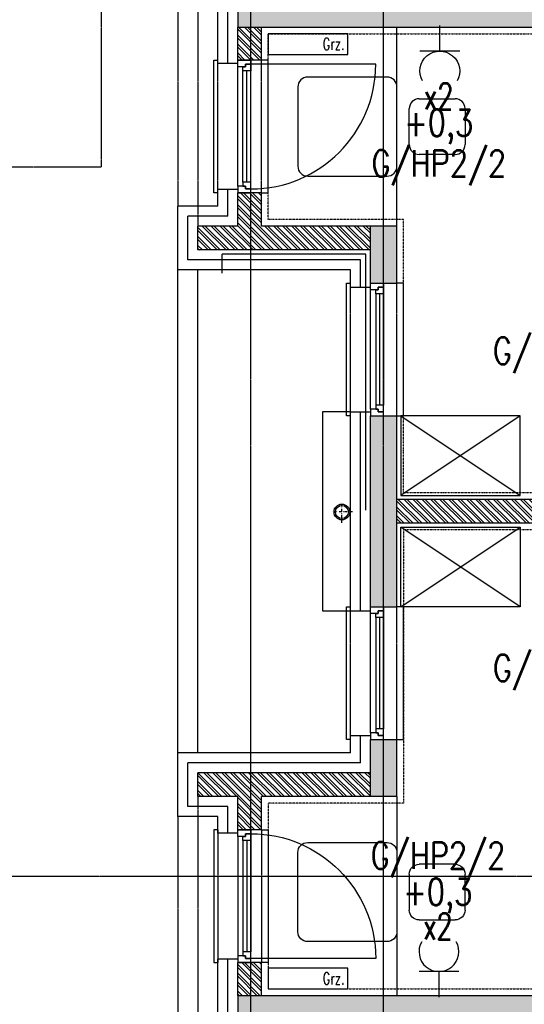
# Model space of a CAD drawing. Extents: x -7228 to 74941, y -112898 to 85621.
# Tile 459 of 635: x 57553 to 57934, y 35820 to 36562. Entities that reach past the tile are written whole.
import ezdxf
from ezdxf.enums import TextEntityAlignment as Align

# ---------------------------------------------------------------- set-up
doc = ezdxf.new("R2010")
doc.units = 0
for name, pattern in [('CENTER', [2, 1.25, -0.25, 0.25, -0.25]), ('DASHDOT', [1, 0.5, -0.25, 0, -0.25]), ('DASHED2', [0.375, 0.25, -0.125]), ('DIVIDE', [31.75, 12.7, -6.35, 0, -6.35, 0, -6.35])]:
    doc.linetypes.add(name, pattern=pattern)
doc.layers.get('0').update_dxf_attribs({"color": 101, "linetype": 'CONTINUOUS'})
for name, color, linetype in [('E35', 6, 'CONTINUOUS'), ('E50', 3, 'CONTINUOUS'), ('E50kor', 3, 'CONTINUOUS'), ('Ins-co', 2, 'CONTINUOUS'), ('Mkd-piony', 86, 'CONTINUOUS'), ('Mw-rury', 160, 'CONTINUOUS'), ('Okn---okna', 5, 'CONTINUOUS'), ('Os-osie glowne', 1, 'CENTER'), ('Pzt-chodniki', 8, 'CONTINUOUS'), ('Sc-beton', 7, 'CONTINUOUS'), ('Sc-beton-hatch', 86, 'CONTINUOUS'), ('Sc-cegla pustak', 42, 'CONTINUOUS'), ('Sc-cegla pustak-hatch', 8, 'CONTINUOUS'), ('Sc-drewno', 22, 'CONTINUOUS'), ('Sc-izolacja term-styropian', 151, 'STYROPIAN-KA'), ('Suf-widok', 8, 'CONTINUOUS'), ('W-idok nad', 5, 'DASHED2'), ('Wyp-meble', 155, 'CONTINUOUS')]:
    doc.layers.add(name, color=color, linetype=linetype)
doc.styles.add('ROMANS', font='romans', dxfattribs={"width": 0.85})
doc.linetypes.add('BATTING', pattern='A,0.0001,-0.1,[134,ltypeshp.shx,S=0.1,R=0,X=-0.1,Y=0],-0.2,[134,ltypeshp.shx,S=0.1,R=180,X=0.1,Y=0],-0.1', length=0.4001)
doc.linetypes.add('STYROPIAN-KA', pattern='A,0.0001,-0.1,[135,ltypeshp.shx,S=0.1,R=0,X=-0.1,Y=0],0,[135,ltypeshp.shx,S=0.1,R=180,X=0.1,Y=0],-0.1', length=0.2001)

# ---------------------------------------------------------------- blocks, each defined once
blk = doc.blocks.new('_0630_stolik_wyposazenie')
for p, q in [((-7.47, 37.33), (-67.2, 37.33)), ((-74.67, 29.87), (-74.67, -29.87)), ((0, -29.87), (0, 29.87)), ((-118.53, 21), (-91.47, 21)), ((-126, -13.53), (-126, 13.53)), ((-84, 13.53), (-84, -13.53)), ((-91.47, -21), (-118.53, -21)), ((-67.2, -37.33), (-7.47, -37.33))]:
    blk.add_line(p, q)
for centre, start, end in [((-67.2, 29.87), 90, 180), ((-7.47, 29.87), 0, 90), ((-118.53, 13.53), 90, 180), ((-91.47, 13.53), 0, 90), ((-118.53, -13.53), 180, 270), ((-91.47, -13.53), 270, 0), ((-67.2, -29.87), 180, 270), ((-7.47, -29.87), 270, 0)]:
    blk.add_arc(centre, 7.47, start, end)
blk = doc.blocks.new('_0630_szafa_1os')
blk.add_lwpolyline([(-90, 0), (-90, -60), (0, -60), (0, 0)], close=True)
for points in [[(-90, 0), (0, -60)], [(0, 0), (-90, -60)]]:
    blk.add_lwpolyline(points)
blk = doc.blocks.new('_gkdfjhk')
at = {"linetype": 'DASHED2'}
for p, q in [((-15, -100), (-15, 0)), ((18, -100), (18, 0))]:
    blk.add_line(p, q, dxfattribs=at)
for p, q in [((0, -95), (0, -5)), ((104, -3), (10, -3)), ((4, -92), (4, -8)), ((7, -92), (7, -8)), ((10, -92), (10, -8))]:
    blk.add_line(p, q)
for points in [[(-15, -100), (-18, -100), (-18, 0), (-15, 0)], [(18, -100), (23, -100), (23, 0), (18, 0)]]:
    blk.add_lwpolyline(points)
for points in [[(0, -5), (0, 0), (10, 0), (10, -3), (6, -3), (6, -5)], [(4, -8), (4, -5), (6, -5), (6, -3), (10, -3), (10, -5), (10, -8)], [(0, -95), (0, -100), (10, -100), (10, -97), (6, -97), (6, -95)], [(4, -92), (4, -95), (6, -95), (6, -97), (10, -97), (10, -95), (10, -92)]]:
    blk.add_lwpolyline(points, close=True)
blk.add_arc((10, -3), 94, 270, 0)
blk = doc.blocks.new('_nfkdshfkdhgg')
for p, q in [((-28, -100), (-28, 0)), ((-28, 0), (-25, 0)), ((15, 0), (10, 0)), ((15, -100), (15, 0)), ((-10, -95), (-10, -5)), ((-6, -8), (-6, -92)), ((-3, -8), (-3, -92)), ((0, -8), (0, -92)), ((-25, -100), (-28, -100)), ((10, -100), (15, -100))]:
    blk.add_line(p, q)
at = {"linetype": 'DASHED2'}
for p, q in [((-25, -100), (-25, 0)), ((10, -100), (10, 0))]:
    blk.add_line(p, q, dxfattribs=at)
for points in [[(-10, -5), (-10, 0), (0, 0), (0, -3), (-4, -3), (-4, -5)], [(-6, -8), (-6, -5), (-4, -5), (-4, -3), (0, -3), (0, -5), (0, -8)], [(-10, -95), (-10, -100), (0, -100), (0, -97), (-4, -97), (-4, -95)], [(-6, -92), (-6, -95), (-4, -95), (-4, -97), (0, -97), (0, -95), (0, -92)]]:
    blk.add_lwpolyline(points, close=True)
blk = doc.blocks.new('rs75')
at = {"layer": 'Mkd-piony', "color": 251, "linetype": 'DASHDOT', "ltscale": 3}
for p, q in [((4236.28, -1401.66), (4236.28, -1389.4)), ((4242.42, -1395.53), (4230.15, -1395.53))]:
    blk.add_line(p, q, dxfattribs=at)
at = {"layer": 'Mkd-piony', "color": 251, "ltscale": 10}
blk.add_circle((4236.28, -1395.53), 4.5, dxfattribs=at)
at = {"layer": 'Mkd-piony'}
blk.add_circle((4236.28, -1395.53), 3.75, dxfattribs=at)
blk = doc.blocks.new('g2')
at = {"layer": 'E35'}
blk.add_line((15, 19.27), (-15, 19.27), dxfattribs=at)
blk.add_arc((0, 34.27), 15, 150, 30, dxfattribs=at)
at = {"layer": 'E50'}
blk.add_line((0, 19.27), (0, 0), dxfattribs=at)

msp = doc.modelspace()

# ---------------------------------------------------------------- hatches: boundary and pattern name
at = {"layer": 'Sc-beton-hatch'}
h = msp.add_hatch(dxfattribs=at)
h.set_pattern_fill('ANSI33', color=256, style=0)
h.paths.add_polyline_path([(57317.547, 35076.472), (57317.547, 35056.472), (57717.547, 35056.472), (57717.547, 35014.472), (57737.547, 35014.472), (57737.547, 35056.472), (58399.547, 35056.472), (58399.547, 35076.472), (58367.547, 35076.472), (58367.547, 35081.472), (58349.547, 35081.472), (58349.547, 35076.472)])
h.paths.add_polyline_path([(57717.547, 34818.472), (57737.547, 34818.472), (57737.547, 34884.472), (57717.547, 34884.472)])
h.paths.add_polyline_path([(57837.547, 34836.472), (57817.547, 34836.472), (57817.547, 34638.472), (57837.547, 34638.472)])
h.paths.add_polyline_path([(57837.547, 34538.472), (57817.547, 34538.472), (57817.547, 34286.472), (57887.547, 34286.472), (57887.547, 34306.472), (57837.547, 34306.472)])
h.paths.add_polyline_path([(58343.547, 34286.472), (58343.547, 34306.472), (58007.547, 34306.472), (58007.547, 34286.472)])
h.paths.add_polyline_path([(58463.547, 34306.472), (58463.547, 34286.472), (58611.547, 34286.472), (58611.547, 34306.472)])
h.paths.add_polyline_path([(59067.547, 34286.472), (59067.547, 34306.472), (58731.547, 34306.472), (58731.547, 34286.472)])
h.paths.add_polyline_path([(59237.547, 34306.472), (59187.547, 34306.472), (59187.547, 34286.472), (59257.547, 34286.472), (59257.547, 34540.972), (59257.547, 34836.472), (59237.547, 34836.472), (59237.547, 34540.972)])
h.paths.add_polyline_path([(58607.547, 34836.472), (58587.547, 34836.472), (58587.547, 34648.472), (58607.547, 34648.472)])
h.paths.add_polyline_path([(59337.547, 35056.472), (59337.547, 35019.472), (59357.547, 35019.472), (59357.547, 35076.472), (58607.547, 35076.472), (58607.547, 35081.472), (58587.547, 35081.472), (58587.547, 35076.472), (58554.547, 35076.472), (58554.547, 35056.472)])
h.paths.add_polyline_path([(58607.547, 35391.472), (58587.547, 35391.472), (58587.547, 35201.472), (58607.547, 35201.472)])
h.paths.add_polyline_path([(57817.547, 35226.472), (57837.547, 35226.472), (57837.547, 35269.472), (57817.547, 35269.472)])
h.paths.add_polyline_path([(57837.547, 35513.472), (57817.547, 35513.472), (57817.547, 35369.472), (57837.547, 35369.472)])
h.paths.add_polyline_path([(57817.547, 35613.472), (57837.547, 35613.472), (57837.547, 35656.472), (57817.547, 35656.472)])
h.paths.add_polyline_path([(57717.547, 35826.472), (57717.547, 35806.472), (58349.547, 35806.472), (58349.547, 35826.472)])
h.paths.add_polyline_path([(59357.547, 35806.472), (59357.547, 35826.472), (58607.547, 35826.472), (58607.547, 35831.472), (58587.547, 35831.472), (58587.547, 35801.472), (58607.547, 35801.472), (58607.547, 35806.472)])
h.paths.add_polyline_path([(58607.547, 35681.472), (58587.547, 35681.472), (58587.547, 35491.472), (58607.547, 35491.472)])
h.paths.add_polyline_path([(59259.547, 35369.472), (59279.547, 35369.472), (59279.547, 35513.472), (59259.547, 35513.472)])
h.paths.add_polyline_path([(59279.547, 35226.472), (59279.547, 35269.472), (59259.547, 35269.472), (59259.547, 35226.472)])
h.paths.add_polyline_path([(59279.547, 35656.472), (59259.547, 35656.472), (59259.547, 35613.472), (59279.547, 35613.472)])
h.paths.add_polyline_path([(59757.547, 35056.472), (59757.547, 35076.472), (59359.547, 35076.472), (59359.547, 35019.472), (59379.547, 35019.472), (59379.547, 35056.472)])
h.paths.add_polyline_path([(59359.547, 34818.472), (59379.547, 34818.472), (59379.547, 34884.472), (59359.547, 34884.472)])
h.paths.add_polyline_path([(59357.547, 34884.472), (59337.547, 34884.472), (59337.547, 34818.472), (59357.547, 34818.472)])
h.paths.add_polyline_path([(58587.547, 35951.472), (58607.547, 35951.472), (58607.547, 36141.472), (58587.547, 36141.472)])
h.paths.add_polyline_path([(58607.547, 36431.472), (58587.547, 36431.472), (58587.547, 36241.472), (58607.547, 36241.472)])
h.paths.add_polyline_path([(59357.547, 36556.472), (59357.547, 36576.472), (58607.547, 36576.472), (58607.547, 36581.472), (58587.547, 36581.472), (58587.547, 36551.472), (58607.547, 36551.472), (58607.547, 36556.472)])
h.paths.add_polyline_path([(58587.547, 36701.472), (58607.547, 36701.472), (58607.547, 36891.472), (58587.547, 36891.472)])
h.paths.add_polyline_path([(58607.547, 37181.472), (58587.547, 37181.472), (58587.547, 36991.472), (58607.547, 36991.472)])
h.paths.add_polyline_path([(57717.547, 36576.472), (57717.547, 36556.472), (58349.547, 36556.472), (58349.547, 36576.472)])
h.paths.add_polyline_path([(59259.547, 36019.472), (59259.547, 35976.472), (59279.547, 35976.472), (59279.547, 36019.472)])
h.paths.add_polyline_path([(59259.547, 36119.472), (59279.547, 36119.472), (59279.547, 36263.472), (59259.547, 36263.472)])
h.paths.add_polyline_path([(59279.547, 36406.472), (59259.547, 36406.472), (59259.547, 36363.472), (59279.547, 36363.472)])
h.paths.add_polyline_path([(57837.547, 35976.472), (57837.547, 36019.472), (57817.547, 36019.472), (57817.547, 35976.472)])
h.paths.add_polyline_path([(57837.547, 36263.472), (57817.547, 36263.472), (57817.547, 36119.472), (57837.547, 36119.472)])
h.paths.add_polyline_path([(57837.547, 36406.472), (57817.547, 36406.472), (57817.547, 36363.472), (57837.547, 36363.472)])
h.paths.add_polyline_path([(57837.547, 36769.472), (57817.547, 36769.472), (57817.547, 36726.472), (57837.547, 36726.472)])
h.paths.add_polyline_path([(57837.547, 37013.472), (57817.547, 37013.472), (57817.547, 36869.472), (57837.547, 36869.472)])
h.paths.add_polyline_path([(57837.547, 37156.472), (57817.547, 37156.472), (57817.547, 37113.472), (57837.547, 37113.472)])
h.paths.add_polyline_path([(57717.547, 37326.472), (57717.547, 37306.472), (58349.547, 37306.472), (58349.547, 37326.472)])
h.paths.add_polyline_path([(57817.547, 37476.472), (57837.547, 37476.472), (57837.547, 37519.472), (57817.547, 37519.472)])
h.paths.add_polyline_path([(57817.547, 37619.472), (57837.547, 37619.472), (57837.547, 37763.472), (57817.547, 37763.472)])
h.paths.add_polyline_path([(57837.547, 37906.472), (57817.547, 37906.472), (57817.547, 37863.472), (57837.547, 37863.472)])
h.paths.add_polyline_path([(58607.547, 37641.472), (58587.547, 37641.472), (58587.547, 37451.472), (58607.547, 37451.472)])
h.paths.add_polyline_path([(58607.547, 37306.472), (59357.547, 37306.472), (59357.547, 37326.472), (58607.547, 37326.472), (58607.547, 37331.472), (58587.547, 37331.472), (58587.547, 37301.472), (58607.547, 37301.472)])
h.paths.add_polyline_path([(58607.547, 37931.472), (58587.547, 37931.472), (58587.547, 37741.472), (58607.547, 37741.472)])
h.paths.add_polyline_path([(58607.547, 38076.472), (58607.547, 38081.472), (58587.547, 38081.472), (58587.547, 38051.472), (58607.547, 38051.472), (58607.547, 38056.472), (59357.547, 38056.472), (59357.547, 38076.472)])
h.paths.add_polyline_path([(57717.547, 38076.472), (57717.547, 38056.472), (58349.547, 38056.472), (58349.547, 38076.472)])
h.paths.add_polyline_path([(57837.547, 38269.472), (57817.547, 38269.472), (57817.547, 38226.472), (57837.547, 38226.472)])
h.paths.add_polyline_path([(57817.547, 38369.472), (57837.547, 38369.472), (57837.547, 38513.472), (57817.547, 38513.472)])
h.paths.add_polyline_path([(57837.547, 38656.472), (57817.547, 38656.472), (57817.547, 38613.472), (57837.547, 38613.472)])
h.paths.add_polyline_path([(58607.547, 38681.472), (58587.547, 38681.472), (58587.547, 38491.472), (58607.547, 38491.472)])
h.paths.add_polyline_path([(58587.547, 38201.472), (58607.547, 38201.472), (58607.547, 38391.472), (58587.547, 38391.472)])
h.paths.add_polyline_path([(59259.547, 38656.472), (59259.547, 38613.472), (59279.547, 38613.472), (59279.547, 38656.472)])
h.paths.add_polyline_path([(59279.547, 38513.472), (59259.547, 38513.472), (59259.547, 38369.472), (59279.547, 38369.472)])
h.paths.add_polyline_path([(59279.547, 38269.472), (59259.547, 38269.472), (59259.547, 38226.472), (59279.547, 38226.472)])
h.paths.add_polyline_path([(59259.547, 37863.472), (59279.547, 37863.472), (59279.547, 37906.472), (59259.547, 37906.472)])
h.paths.add_polyline_path([(59259.547, 37619.472), (59279.547, 37619.472), (59279.547, 37763.472), (59259.547, 37763.472)])
h.paths.add_polyline_path([(59279.547, 37519.472), (59259.547, 37519.472), (59259.547, 37476.472), (59279.547, 37476.472)])
h.paths.add_polyline_path([(59259.547, 37113.472), (59279.547, 37113.472), (59279.547, 37156.472), (59259.547, 37156.472)])
h.paths.add_polyline_path([(59259.547, 36869.472), (59279.547, 36869.472), (59279.547, 37013.472), (59259.547, 37013.472)])
h.paths.add_polyline_path([(59259.547, 36726.472), (59279.547, 36726.472), (59279.547, 36769.472), (59259.547, 36769.472)])
at = {"layer": 'Sc-cegla pustak-hatch'}
h = msp.add_hatch(dxfattribs=at)
h.set_pattern_fill('ANSI32', color=256, scale=0.5, angle=90, style=0)
h.paths.add_polyline_path([(57735.547, 38806.472), (57717.547, 38806.472), (57717.547, 38781.472), (57735.547, 38781.472)])
h.paths.add_polyline_path([(57817.547, 38656.472), (57735.547, 38656.472), (57735.547, 38681.472), (57717.547, 38681.472), (57717.547, 38656.472), (57687.547, 38656.472), (57687.547, 38638.472), (57817.547, 38638.472)])
h.paths.add_polyline_path([(58323.547, 38450.472), (57837.547, 38450.472), (57837.547, 38432.472), (58323.547, 38432.472)])
h.paths.add_polyline_path([(58367.547, 38681.472), (58349.547, 38681.472), (58349.547, 38491.472), (58367.547, 38491.472)])
h.paths.add_polyline_path([(58367.547, 38391.472), (58349.547, 38391.472), (58349.547, 38201.472), (58367.547, 38201.472)])
h.paths.add_polyline_path([(59259.547, 38450.472), (58633.547, 38450.472), (58633.547, 38432.472), (59259.547, 38432.472)])
h.paths.add_polyline_path([(59387.547, 38656.472), (59357.547, 38656.472), (59357.547, 38681.472), (59339.547, 38681.472), (59339.547, 38656.472), (59279.547, 38656.472), (59279.547, 38638.472), (59387.547, 38638.472)])
h.paths.add_polyline_path([(59357.547, 38806.472), (59339.547, 38806.472), (59339.547, 38781.472), (59357.547, 38781.472)])
h.paths.add_polyline_path([(59387.547, 38244.472), (59279.547, 38244.472), (59279.547, 38226.472), (59339.547, 38226.472), (59339.547, 38201.472), (59357.547, 38201.472), (59357.547, 38226.472), (59387.547, 38226.472)])
h.paths.add_polyline_path([(59357.547, 38101.472), (59339.547, 38101.472), (59339.547, 38076.472), (59357.547, 38076.472)])
h.paths.add_polyline_path([(59357.547, 38056.472), (59339.547, 38056.472), (59339.547, 38031.472), (59357.547, 38031.472)])
h.paths.add_polyline_path([(59357.547, 37931.472), (59339.547, 37931.472), (59339.547, 37906.472), (59279.547, 37906.472), (59279.547, 37888.472), (59387.547, 37888.472), (59387.547, 37906.472), (59357.547, 37906.472)])
h.paths.add_polyline_path([(58367.547, 38081.472), (58349.547, 38081.472), (58349.547, 38076.472), (58349.547, 38056.472), (58349.547, 38051.472), (58367.547, 38051.472)])
h.paths.add_polyline_path([(58367.547, 37931.472), (58349.547, 37931.472), (58349.547, 37741.472), (58367.547, 37741.472)])
h.paths.add_polyline_path([(57817.547, 37906.472), (57735.547, 37906.472), (57735.547, 37931.472), (57717.547, 37931.472), (57717.547, 37906.472), (57687.547, 37906.472), (57687.547, 37888.472), (57817.547, 37888.472)])
h.paths.add_polyline_path([(57735.547, 38056.472), (57717.547, 38056.472), (57717.547, 38031.472), (57735.547, 38031.472)])
h.paths.add_polyline_path([(57735.547, 38101.472), (57717.547, 38101.472), (57717.547, 38076.472), (57735.547, 38076.472)])
h.paths.add_polyline_path([(57817.547, 38244.472), (57687.547, 38244.472), (57687.547, 38226.472), (57717.547, 38226.472), (57717.547, 38201.472), (57735.547, 38201.472), (57735.547, 38226.472), (57817.547, 38226.472)])
h.paths.add_polyline_path([(58323.547, 37700.472), (57837.547, 37700.472), (57837.547, 37682.472), (58323.547, 37682.472)])
h.paths.add_polyline_path([(58367.547, 37641.472), (58349.547, 37641.472), (58349.547, 37451.472), (58367.547, 37451.472)])
h.paths.add_polyline_path([(59259.547, 37700.472), (58633.547, 37700.472), (58633.547, 37682.472), (59259.547, 37682.472)])
h.paths.add_polyline_path([(59387.547, 37494.472), (59279.547, 37494.472), (59279.547, 37476.472), (59339.547, 37476.472), (59339.547, 37451.472), (59357.547, 37451.472), (59357.547, 37476.472), (59387.547, 37476.472)])
h.paths.add_polyline_path([(59357.547, 37351.472), (59339.547, 37351.472), (59339.547, 37326.472), (59357.547, 37326.472)])
h.paths.add_polyline_path([(59357.547, 37306.472), (59339.547, 37306.472), (59339.547, 37281.472), (59357.547, 37281.472)])
h.paths.add_polyline_path([(59357.547, 37181.472), (59339.547, 37181.472), (59339.547, 37156.472), (59279.547, 37156.472), (59279.547, 37138.472), (59387.547, 37138.472), (59387.547, 37156.472), (59357.547, 37156.472)])
h.paths.add_polyline_path([(57817.547, 37494.472), (57687.547, 37494.472), (57687.547, 37476.472), (57717.547, 37476.472), (57717.547, 37451.472), (57735.547, 37451.472), (57735.547, 37476.472), (57817.547, 37476.472)])
h.paths.add_polyline_path([(57735.547, 37351.472), (57717.547, 37351.472), (57717.547, 37326.472), (57735.547, 37326.472)])
h.paths.add_polyline_path([(57735.547, 37306.472), (57717.547, 37306.472), (57717.547, 37281.472), (57735.547, 37281.472)])
h.paths.add_polyline_path([(57817.547, 37156.472), (57735.547, 37156.472), (57735.547, 37181.472), (57717.547, 37181.472), (57717.547, 37156.472), (57687.547, 37156.472), (57687.547, 37138.472), (57817.547, 37138.472)])
h.paths.add_polyline_path([(58367.547, 37331.472), (58349.547, 37331.472), (58349.547, 37326.472), (58349.547, 37306.472), (58349.547, 37301.472), (58367.547, 37301.472)])
h.paths.add_polyline_path([(58367.547, 37181.472), (58349.547, 37181.472), (58349.547, 36991.472), (58367.547, 36991.472)])
h.paths.add_polyline_path([(58323.547, 36950.472), (57837.547, 36950.472), (57837.547, 36932.472), (58323.547, 36932.472)])
h.paths.add_polyline_path([(57817.547, 36744.472), (57687.547, 36744.472), (57687.547, 36726.472), (57717.547, 36726.472), (57717.547, 36701.472), (57735.547, 36701.472), (57735.547, 36726.472), (57817.547, 36726.472)])
h.paths.add_polyline_path([(57735.547, 36601.472), (57717.547, 36601.472), (57717.547, 36576.472), (57735.547, 36576.472)])
h.paths.add_polyline_path([(57735.547, 36556.472), (57717.547, 36556.472), (57717.547, 36531.472), (57735.547, 36531.472)])
h.paths.add_polyline_path([(58367.547, 36581.472), (58349.547, 36581.472), (58349.547, 36576.472), (58349.547, 36556.472), (58349.547, 36551.472), (58367.547, 36551.472)])
h.paths.add_polyline_path([(58367.547, 36891.472), (58349.547, 36891.472), (58349.547, 36701.472), (58367.547, 36701.472)])
h.paths.add_polyline_path([(59259.547, 36950.472), (58633.547, 36950.472), (58633.547, 36932.472), (59259.547, 36932.472)])
h.paths.add_polyline_path([(59387.547, 36744.472), (59279.547, 36744.472), (59279.547, 36726.472), (59339.547, 36726.472), (59339.547, 36701.472), (59357.547, 36701.472), (59357.547, 36726.472), (59387.547, 36726.472)])
h.paths.add_polyline_path([(59357.547, 36601.472), (59339.547, 36601.472), (59339.547, 36576.472), (59357.547, 36576.472)])
h.paths.add_polyline_path([(59357.547, 36556.472), (59339.547, 36556.472), (59339.547, 36531.472), (59357.547, 36531.472)])
h.paths.add_polyline_path([(59387.547, 36406.472), (59357.547, 36406.472), (59357.547, 36431.472), (59339.547, 36431.472), (59339.547, 36406.472), (59279.547, 36406.472), (59279.547, 36388.472), (59387.547, 36388.472)])
h.paths.add_polyline_path([(59259.547, 36200.472), (58633.547, 36200.472), (58633.547, 36182.472), (59259.547, 36182.472)])
h.paths.add_polyline_path([(58323.547, 36200.472), (57837.547, 36200.472), (57837.547, 36182.472), (58323.547, 36182.472)])
h.paths.add_polyline_path([(58367.547, 36431.472), (58349.547, 36431.472), (58349.547, 36241.472), (58367.547, 36241.472)])
h.paths.add_polyline_path([(57817.547, 36406.472), (57735.547, 36406.472), (57735.547, 36431.472), (57717.547, 36431.472), (57717.547, 36406.472), (57687.547, 36406.472), (57687.547, 36388.472), (57817.547, 36388.472)])
h.paths.add_polyline_path([(57817.547, 35994.472), (57687.547, 35994.472), (57687.547, 35976.472), (57717.547, 35976.472), (57717.547, 35951.472), (57735.547, 35951.472), (57735.547, 35976.472), (57817.547, 35976.472)])
h.paths.add_polyline_path([(57735.547, 35851.472), (57717.547, 35851.472), (57717.547, 35826.472), (57735.547, 35826.472)])
h.paths.add_polyline_path([(57735.547, 35806.472), (57717.547, 35806.472), (57717.547, 35781.472), (57735.547, 35781.472)])
h.paths.add_polyline_path([(57817.547, 35656.472), (57735.547, 35656.472), (57735.547, 35681.472), (57717.547, 35681.472), (57717.547, 35656.472), (57687.547, 35656.472), (57687.547, 35638.472), (57817.547, 35638.472)])
h.paths.add_polyline_path([(58367.547, 36141.472), (58349.547, 36141.472), (58349.547, 35951.472), (58367.547, 35951.472)])
h.paths.add_polyline_path([(58367.547, 35831.472), (58349.547, 35831.472), (58349.547, 35826.472), (58349.547, 35806.472), (58349.547, 35801.472), (58367.547, 35801.472)])
h.paths.add_polyline_path([(58367.547, 35681.472), (58349.547, 35681.472), (58349.547, 35491.472), (58367.547, 35491.472)])
h.paths.add_polyline_path([(58323.547, 35450.472), (57837.547, 35450.472), (57837.547, 35432.472), (58323.547, 35432.472)])
h.paths.add_polyline_path([(57817.547, 35244.472), (57687.547, 35244.472), (57687.547, 35226.472), (57717.547, 35226.472), (57717.547, 35201.472), (57735.547, 35201.472), (57735.547, 35226.472), (57817.547, 35226.472)])
h.paths.add_polyline_path([(57735.547, 35101.472), (57717.547, 35101.472), (57717.547, 35076.472), (57735.547, 35076.472)])
h.paths.add_polyline_path([(58367.547, 35391.472), (58349.547, 35391.472), (58349.547, 35201.472), (58367.547, 35201.472)])
h.paths.add_polyline_path([(59259.547, 35450.472), (58633.547, 35450.472), (58633.547, 35432.472), (59259.547, 35432.472)])
h.paths.add_polyline_path([(59387.547, 35994.472), (59279.547, 35994.472), (59279.547, 35976.472), (59339.547, 35976.472), (59339.547, 35951.472), (59357.547, 35951.472), (59357.547, 35976.472), (59387.547, 35976.472)])
h.paths.add_polyline_path([(59357.547, 35851.472), (59339.547, 35851.472), (59339.547, 35826.472), (59357.547, 35826.472)])
h.paths.add_polyline_path([(59357.547, 35806.472), (59339.547, 35806.472), (59339.547, 35781.472), (59357.547, 35781.472)])
h.paths.add_polyline_path([(59387.547, 35656.472), (59357.547, 35656.472), (59357.547, 35681.472), (59339.547, 35681.472), (59339.547, 35656.472), (59279.547, 35656.472), (59279.547, 35638.472), (59387.547, 35638.472)])
h.paths.add_polyline_path([(59387.547, 35244.472), (59279.547, 35244.472), (59279.547, 35226.472), (59339.547, 35226.472), (59339.547, 35201.472), (59357.547, 35201.472), (59357.547, 35226.472), (59387.547, 35226.472)])
h.paths.add_polyline_path([(59357.547, 35101.472), (59339.547, 35101.472), (59339.547, 35076.472), (59357.547, 35076.472)])
h.paths.add_polyline_path([(59757.547, 34836.472), (59379.547, 34836.472), (59379.547, 34818.472), (59757.547, 34818.472)])
h.paths.add_polyline_path([(59337.547, 34836.472), (59257.547, 34836.472), (59257.547, 34818.472), (59337.547, 34818.472)])
h.paths.add_polyline_path([(59237.547, 34836.472), (59117.547, 34836.472), (59117.547, 34818.472), (59237.547, 34818.472)])
h.paths.add_polyline_path([(58997.547, 34836.472), (58964.547, 34836.472), (58964.547, 34818.472), (58997.547, 34818.472)])
h.paths.add_polyline_path([(58844.547, 34836.472), (58717.547, 34836.472), (58717.547, 34818.472), (58811.547, 34818.472), (58811.547, 34666.472), (58607.547, 34666.472), (58607.547, 34648.472), (58811.547, 34648.472), (58811.547, 34306.472), (58829.547, 34306.472), (58829.547, 34818.472), (58844.547, 34818.472)])
h.paths.add_polyline_path([(58587.547, 34666.472), (58542.547, 34666.472), (58542.547, 34648.472), (58587.547, 34648.472)])
h.paths.add_polyline_path([(58617.547, 34836.472), (58607.547, 34836.472), (58607.547, 34818.472), (58617.547, 34818.472)])
h.paths.add_polyline_path([(58412.547, 34666.472), (58340.547, 34666.472), (58340.547, 34740.472), (58367.547, 34740.472), (58367.547, 34836.472), (58349.547, 34836.472), (58349.547, 34758.472), (58259.547, 34758.472), (58259.547, 34836.472), (57947.547, 34836.472), (57947.547, 34818.472), (58241.547, 34818.472), (58241.547, 34740.472), (58322.547, 34740.472), (58322.547, 34666.472), (57837.547, 34666.472), (57837.547, 34648.472), (58412.547, 34648.472)])
h.paths.add_polyline_path([(58035.547, 34534.472), (58017.547, 34534.472), (58017.547, 34378.19), (58035.547, 34378.19)])
h.paths.add_polyline_path([(58035.547, 34378.19), (58017.547, 34378.19), (58017.547, 34306.472), (58035.547, 34306.472)])
h.paths.add_polyline_path([(57817.547, 34836.472), (57737.547, 34836.472), (57737.547, 34818.472), (57817.547, 34818.472)])
h.paths.add_polyline_path([(57717.547, 34836.472), (57317.547, 34836.472), (57317.547, 34818.472), (57717.547, 34818.472)])
h.paths.add_polyline_path([(57847.547, 34836.472), (57837.547, 34836.472), (57837.547, 34818.472), (57847.547, 34818.472)])

# ---------------------------------------------------------------- linework, layer by layer
at = {"layer": 'E50kor', "linetype": 'DASHED2'}
msp.add_lwpolyline([(56624.518, 36625.302), (57614.556, 36625.302), (57614.556, 36450.939), (56624.518, 36450.939)], close=True, dxfattribs=at)
at = {"layer": 'Ins-co'}
for points in [[(57740.639, 36551.404), (57740.639, 36535.904), (57800.639, 36535.904), (57800.639, 36551.404)], [(57740.639, 35847.03), (57740.639, 35831.53), (57800.639, 35831.53), (57800.639, 35847.03)]]:
    msp.add_lwpolyline(points, close=True, dxfattribs=at)
at = {"layer": 'Mw-rury'}
for p, q in [((57814.036, 36385.277), (57705.863, 36385.277)), ((57705.863, 36371.005), (57705.863, 36385.277)), ((57814.036, 36192.466), (57814.036, 36385.277))]:
    msp.add_line(p, q, dxfattribs=at)
at = {"layer": 'Os-osie glowne'}
for points in [[(57727.547, 34021.472), (57727.547, 39998.472)], [(57827.547, 34021.472), (57827.547, 39998.472)], [(50700.047, 35916.472), (62792.547, 35916.472)]]:
    msp.add_lwpolyline(points, dxfattribs=at)
at = {"layer": 'Pzt-chodniki'}
for points in [[(57672.547, 36009.472), (57672.547, 36373.472)], [(57687.547, 36009.472), (57687.547, 36373.472)]]:
    msp.add_lwpolyline(points, dxfattribs=at)
at = {"layer": 'Sc-beton'}
for points in [[(57717.547, 36576.472), (57717.547, 36556.472)], [(57717.547, 36556.472), (58349.547, 36556.472)], [(57837.547, 36406.472), (57817.547, 36406.472)], [(57817.547, 36363.472), (57817.547, 36406.472)], [(57837.547, 36363.472), (57837.547, 36406.472)], [(57817.547, 36363.472), (57837.547, 36363.472)], [(57817.547, 36263.472), (57837.547, 36263.472)], [(57817.547, 36119.472), (57817.547, 36263.472)], [(57837.547, 36119.472), (57837.547, 36263.472)], [(57817.547, 36119.472), (57837.547, 36119.472)], [(57817.547, 35976.472), (57817.547, 36019.472)], [(57817.547, 36019.472), (57837.547, 36019.472)], [(57837.547, 35976.472), (57837.547, 36019.472)], [(57837.547, 35976.472), (57817.547, 35976.472)], [(57717.547, 35826.472), (58349.547, 35826.472)], [(57717.547, 35826.472), (57717.547, 35806.472)]]:
    msp.add_lwpolyline(points, dxfattribs=at)
at = {"layer": 'Sc-cegla pustak'}
for points in [[(57717.547, 36531.472), (57717.547, 36556.472)], [(57735.547, 36531.472), (57735.547, 36556.472)], [(57735.547, 36531.472), (57717.547, 36531.472)], [(57717.547, 36406.472), (57717.547, 36431.472)], [(57735.547, 36431.472), (57717.547, 36431.472)], [(57735.547, 36406.472), (57735.547, 36431.472)], [(57687.547, 36388.472), (57687.547, 36406.472)], [(57717.547, 36406.472), (57687.547, 36406.472)], [(57817.547, 36406.472), (57735.547, 36406.472)], [(57817.547, 36388.472), (57687.547, 36388.472)], [(58323.547, 36200.472), (57837.547, 36200.472)], [(58323.547, 36182.472), (57837.547, 36182.472)], [(57687.547, 35976.472), (57687.547, 35994.472)], [(57817.547, 35994.472), (57687.547, 35994.472)], [(57717.547, 35976.472), (57687.547, 35976.472)], [(57717.547, 35951.472), (57717.547, 35976.472)], [(57735.547, 35951.472), (57735.547, 35976.472)], [(57817.547, 35976.472), (57735.547, 35976.472)], [(57735.547, 35951.472), (57717.547, 35951.472)], [(57717.547, 35826.472), (57717.547, 35851.472)], [(57735.547, 35851.472), (57717.547, 35851.472)], [(57735.547, 35826.472), (57735.547, 35851.472)]]:
    msp.add_lwpolyline(points, dxfattribs=at)
at = {"layer": 'Sc-drewno'}
msp.add_lwpolyline([(57802.547, 36266.472), (57781.547, 36266.472), (57781.547, 36116.472), (57802.547, 36116.472)], dxfattribs=at)
at = {"layer": 'Sc-izolacja term-styropian', "linetype": 'ByBlock'}
for points in [[(57702.547, 36528.972), (57702.547, 36603.972)], [(57717.547, 36528.972), (57702.547, 36528.972)], [(57702.547, 36421.472), (57702.547, 36433.972)], [(57717.547, 36433.972), (57702.547, 36433.972)], [(57672.547, 36373.472), (57672.547, 36421.472)], [(57702.547, 36421.472), (57672.547, 36421.472)], [(57802.547, 36373.472), (57672.547, 36373.472)], [(57802.547, 36360.472), (57802.547, 36373.472)], [(57802.547, 36360.472), (57817.547, 36360.472)], [(57802.547, 36116.472), (57802.547, 36266.472)], [(57802.547, 36266.472), (57817.547, 36266.472)], [(57802.547, 36116.472), (57817.547, 36116.472)], [(57802.547, 36009.472), (57802.547, 36022.472)], [(57802.547, 36022.472), (57817.547, 36022.472)], [(57672.547, 35961.472), (57672.547, 36009.472)], [(57802.547, 36009.472), (57672.547, 36009.472)], [(57702.547, 35961.472), (57672.547, 35961.472)], [(57702.547, 35948.972), (57702.547, 35961.472)], [(57717.547, 35948.972), (57702.547, 35948.972)], [(57702.547, 35778.972), (57702.547, 35853.972)], [(57717.547, 35853.972), (57702.547, 35853.972)]]:
    msp.add_lwpolyline(points, dxfattribs=at)
at = {"layer": 'Sc-izolacja term-styropian', "linetype": 'BATTING', "ltscale": 0.35}
for points in [[(57710.047, 36528.972), (57710.047, 36603.972)], [(57710.047, 36413.972), (57710.047, 36433.972)], [(57680.047, 36380.972), (57680.047, 36413.972)], [(57710.047, 36413.972), (57680.047, 36413.972)], [(57810.047, 36380.972), (57680.047, 36380.972)], [(57810.047, 36360.472), (57810.047, 36380.972)], [(57810.047, 36116.472), (57810.047, 36266.472)], [(57810.047, 36001.972), (57810.047, 36022.472)], [(57680.047, 35968.972), (57680.047, 36001.972)], [(57810.047, 36001.972), (57680.047, 36001.972)], [(57710.047, 35968.972), (57680.047, 35968.972)], [(57710.047, 35948.972), (57710.047, 35968.972)], [(57710.047, 35778.972), (57710.047, 35853.972)]]:
    msp.add_lwpolyline(points, dxfattribs=at)
at = {"layer": 'Suf-widok', "linetype": 'DIVIDE', "ltscale": 0.02}
for points in [[(57740.547, 36411.472), (57740.547, 36551.472), (58344.547, 36551.472), (58344.547, 36411.472), (58086.547, 36411.472), (58086.547, 36205.472), (57842.547, 36205.472), (57842.547, 36411.472)], [(57740.547, 35971.472), (57740.547, 35831.472), (58344.547, 35831.472), (58344.547, 35971.472), (58086.547, 35971.472), (58086.547, 36177.472), (57842.547, 36177.472), (57842.547, 35971.472)]]:
    msp.add_lwpolyline(points, close=True, dxfattribs=at)
at = {"layer": 'W-idok nad'}
for points in [[(57687.547, 36726.472), (57687.547, 36406.472)], [(57672.547, 36711.472), (57672.547, 36421.472)], [(57687.547, 35976.472), (57687.547, 35656.472)], [(57672.547, 35961.472), (57672.547, 35671.472)]]:
    msp.add_lwpolyline(points, dxfattribs=at)
at = {"layer": 'Wyp-meble'}
for points in [[(57837.547, 36406.472), (57837.547, 36556.472)], [(57837.547, 36406.472), (57837.547, 36556.472)], [(57837.547, 35976.472), (57837.547, 35826.472)], [(57837.547, 35976.472), (57837.547, 35826.472)]]:
    msp.add_lwpolyline(points, dxfattribs=at)

# ---------------------------------------------------------------- block references
at = {"layer": 'E35', "xscale": -1, "rotation": 180}
msp.add_blockref('g2', (57869.861, 36557.653), dxfattribs=at)
at = {"layer": 'E35'}
msp.add_blockref('g2', (57869.219, 35825.291), dxfattribs=at)
at = {"layer": 'Mkd-piony', "xscale": 1.320000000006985, "yscale": 1.320000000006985, "zscale": 1.32, "rotation": 1.958080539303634e-08}
msp.add_blockref('rs75', (52204.211, 38033.081), dxfattribs=at)
at = {"layer": 'Okn---okna'}
for name, p in [('_gkdfjhk', (57717.547, 36531.472)), ('_nfkdshfkdhgg', (57827.547, 36363.472)), ('_nfkdshfkdhgg', (57827.547, 36119.472))]:
    msp.add_blockref(name, p, dxfattribs=at)
at = {"layer": 'Okn---okna', "xscale": -1, "rotation": 180}
msp.add_blockref('_gkdfjhk', (57717.547, 35851.472), dxfattribs=at)
at = {"layer": 'Wyp-meble', "rotation": 180}
msp.add_blockref('_0630_stolik_wyposazenie', (57762.881, 36481.472), dxfattribs=at)
msp.add_blockref('_0630_stolik_wyposazenie', (57762.881, 36481.472), dxfattribs=at)
at = {"layer": 'Wyp-meble'}
msp.add_blockref('_0630_szafa_1os', (57930.547, 36263.472), dxfattribs=at)
msp.add_blockref('_0630_szafa_1os', (57930.547, 36263.472), dxfattribs=at)
at = {"layer": 'Wyp-meble', "xscale": -1, "rotation": 180}
msp.add_blockref('_0630_szafa_1os', (57930.547, 36119.472), dxfattribs=at)
msp.add_blockref('_0630_szafa_1os', (57930.547, 36119.472), dxfattribs=at)
at = {"layer": 'Wyp-meble', "xscale": -1}
msp.add_blockref('_0630_stolik_wyposazenie', (57762.881, 35904.472), dxfattribs=at)
msp.add_blockref('_0630_stolik_wyposazenie', (57762.881, 35904.472), dxfattribs=at)

# ---------------------------------------------------------------- texts
at = {"layer": 'E35', "style": 'ROMANS'}
for s, width, p in [('x2', 0.7, (57868.93, 36504.321)), ('+0,3', 0.8, (57868.989, 36481.334)), ('G/HP2/2', 0.8, (57960.584, 36310.965)), ('G/HP2/2', 0.8, (57868.467, 35930.588))]:
    msp.add_text(s, height=20, dxfattribs=dict(at, width=width)).set_placement(p, align=Align.MIDDLE)
for s, width, p in [('G/HP2/2', 0.8, (57869.109, 36452.356)), ('G/HP2/2', 0.8, (57960.584, 36071.978)), ('+0,3', 0.8, (57868.348, 35901.61)), ('x2', 0.7, (57868.288, 35878.623))]:
    msp.add_text(s, height=20, rotation=360, dxfattribs=dict(at, width=width)).set_placement(p, align=Align.MIDDLE)
at = {"layer": 'Ins-co', "style": 'ROMANS', "width": 0.7}
for p in [(57781.655, 36539.248), (57781.655, 35834.875)]:
    msp.add_text('Grz.', height=9, dxfattribs=at).set_placement(p)

doc.saveas('drawing.dxf')
